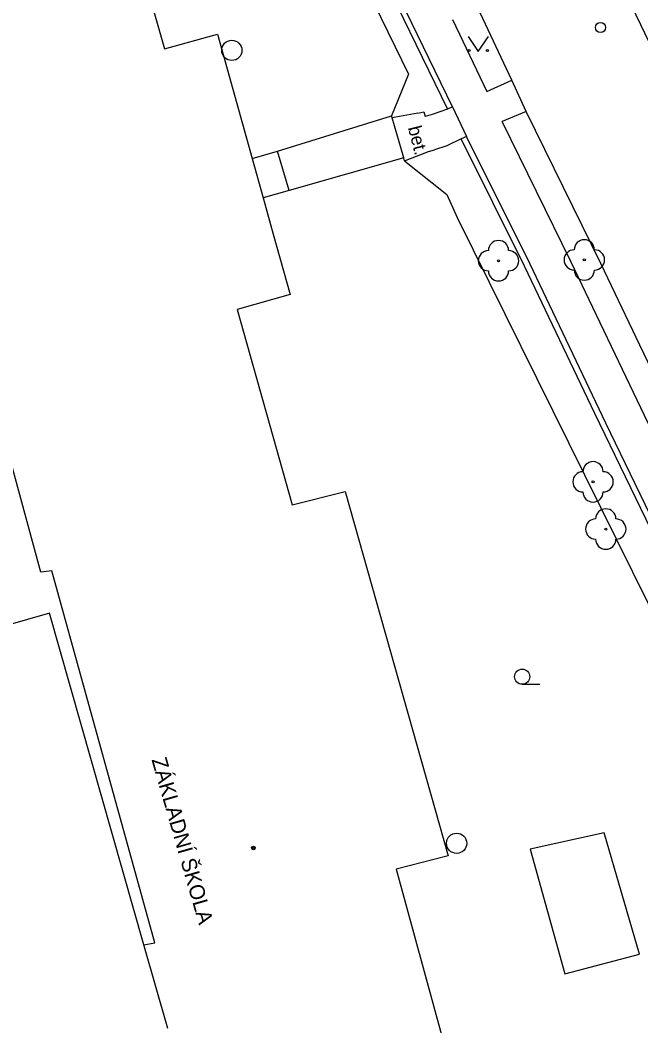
# Model space of a CAD drawing. Extents: x -595546 to -593986, y -1160845 to -1159202.
# Drawn here: x -595446.32 to -595415.64, y -1160258.12 to -1160208.45 of the extents above; entities that cross this region are included whole.
import ezdxf

# ---------------------------------------------------------------- set-up
doc = ezdxf.new("R2010")
doc.units = 0
for name, color, linetype in [('Level 22', 7, 'Continuous'), ('Level 27', 7, 'Continuous'), ('Level 28', 7, 'Continuous'), ('Level 36', 7, 'Continuous'), ('Level 39', 7, 'Continuous'), ('TM - budovy zdene_ betonove - VP', 7, 'Continuous'), ('TM - chodniky - VP', 7, 'Continuous'), ('TM - komunikace - VP', 7, 'Continuous'), ('TM - letecke snimky - pomocna linie', 7, 'Continuous'), ('TM - plot drateny_ kovovy - VP', 7, 'Continuous'), ('TM - popis objektu', 7, 'Continuous'), ('TM - popis povrchu', 7, 'Continuous'), ('TM - rozhrani mezi zpev. plochami mezi sebou - VP', 7, 'Continuous'), ('TM - rozhrani ploch obecne - VP', 7, 'Continuous'), ('TM - vjezd na pozemek', 7, 'Continuous')]:
    doc.layers.add(name, color=color, linetype=linetype)

msp = doc.modelspace()

# ---------------------------------------------------------------- linework, layer by layer
at = {"layer": 'Level 22'}
for centre in [(-595422.68, -1160220.33), (-595418.44, -1160220.29), (-595418.01, -1160231.25), (-595417.38, -1160233.58)]:
    msp.add_circle(centre, 0.05, dxfattribs=at)
for centre, start, end in [((-595422.68, -1160219.83), 0, 180), ((-595418.44, -1160219.79), 0, 180), ((-595423.18, -1160220.33), 90, 270), ((-595422.18, -1160220.33), 270, 90), ((-595418.94, -1160220.29), 90, 270), ((-595417.94, -1160220.29), 270, 90), ((-595422.68, -1160220.83), 180, 0), ((-595418.44, -1160220.79), 180, 0), ((-595418.01, -1160230.75), 0, 180), ((-595418.51, -1160231.25), 90, 270), ((-595417.51, -1160231.25), 270, 90), ((-595418.01, -1160231.75), 180, 0), ((-595417.38, -1160233.08), 0, 180), ((-595417.88, -1160233.58), 90, 270), ((-595416.88, -1160233.58), 270, 90), ((-595417.38, -1160234.08), 180, 0)]:
    msp.add_arc(centre, 0.5, start, end, dxfattribs=at)
at = {"layer": 'Level 27'}
for centre in [(-595435.86, -1160209.94), (-595424.75, -1160249.1)]:
    msp.add_circle(centre, 0.5, dxfattribs=at)
at = {"layer": 'Level 28'}
msp.add_circle((-595417.64, -1160208.81), 0.25, dxfattribs=at)
at = {"layer": 'Level 36'}
msp.add_line((-595421.51, -1160241.245), (-595420.635, -1160241.245), dxfattribs=at)
msp.add_lwpolyline([(-595424.18, -1160209.25), (-595423.68, -1160210), (-595423.18, -1160209.25)], dxfattribs=at)
for centre, radius in [((-595424.13, -1160209.95), 0.05), ((-595423.231, -1160209.95), 0.05), ((-595421.51, -1160240.87), 0.375)]:
    msp.add_circle(centre, radius, dxfattribs=at)
at = {"layer": 'Level 39'}
for radius in [0.09, 0.0398]:
    msp.add_circle((-595434.79, -1160249.33), radius, dxfattribs=at)
at = {"layer": 'TM - budovy zdene_ betonove - VP'}
for points in [[(-595441.8, -1160200.7), (-595439.18, -1160209.87)], [(-595439.18, -1160209.87), (-595436.57, -1160209.14)], [(-595436.57, -1160209.14), (-595434.86, -1160215.28)], [(-595434.86, -1160215.28), (-595434.31, -1160217.23)], [(-595434.31, -1160217.23), (-595433.81, -1160219.01), (-595432.98, -1160222)], [(-595432.98, -1160222), (-595435.59, -1160222.74)], [(-595435.59, -1160222.74), (-595432.88, -1160232.39)], [(-595445.29, -1160235.71), (-595447.34, -1160228.25)], [(-595432.88, -1160232.39), (-595430.25, -1160231.73)], [(-595430.25, -1160231.73), (-595425.17, -1160249.72)], [(-595444.75, -1160235.64), (-595445.29, -1160235.71)], [(-595439.66, -1160254.02), (-595444.75, -1160235.64)], [(-595425.17, -1160249.72), (-595427.73, -1160250.38)], [(-595427.73, -1160250.38), (-595425.02, -1160260.31)], [(-595440.2, -1160254.11), (-595439.66, -1160254.02)], [(-595439.02, -1160258.24), (-595440.2, -1160254.11)]]:
    msp.add_lwpolyline(points, dxfattribs=at)
at = {"layer": 'TM - chodniky - VP'}
for points in [[(-595424.95, -1160212.73), (-595428.69, -1160205.03), (-595430.31, -1160201.59), (-595430.75, -1160200.75)], [(-595424.954, -1160208.414), (-595423.25, -1160211.98)], [(-595423.25, -1160211.98), (-595422.03, -1160211.42)], [(-595424.95, -1160212.73), (-595425.2, -1160212.85)], [(-595426.66, -1160213.05), (-595427.94, -1160213.28)], [(-595426.66, -1160213.05), (-595426.37, -1160212.97), (-595426.31, -1160213.2)], [(-595425.96, -1160213.1), (-595426.31, -1160213.2)], [(-595425.2, -1160212.85), (-595425.96, -1160213.1)], [(-595421.31, -1160212.96), (-595422.5, -1160213.46)], [(-595407.69, -1160243.96), (-595408.96, -1160241.34), (-595415.47, -1160227.98), (-595419.11, -1160220.36), (-595422.5, -1160213.46)], [(-595424.27, -1160214.19), (-595424.52, -1160214.31)], [(-595409.82, -1160243.94), (-595410.84, -1160241.86), (-595417.38, -1160228.35), (-595421.14, -1160220.47), (-595424.27, -1160214.19)], [(-595425.24, -1160214.65), (-595425.85, -1160214.86)], [(-595424.52, -1160214.31), (-595425.24, -1160214.65)], [(-595427.32, -1160215.39), (-595426.14, -1160214.94)], [(-595426.14, -1160214.94), (-595425.85, -1160214.86)]]:
    msp.add_lwpolyline(points, dxfattribs=at)
at = {"layer": 'TM - komunikace - VP'}
for points in [[(-595416.99, -1160205.92), (-595412.17, -1160215.9)], [(-595422.03, -1160211.42), (-595423.722, -1160207.8)], [(-595421.31, -1160212.96), (-595422.03, -1160211.42)], [(-595406.23, -1160244.16), (-595407.81, -1160240.86), (-595412.6, -1160230.93), (-595415.7, -1160224.5), (-595417.62, -1160220.47), (-595421.31, -1160212.96)]]:
    msp.add_lwpolyline(points, dxfattribs=at)
at = {"layer": 'TM - letecke snimky - pomocna linie'}
for points in [[(-595440.2, -1160254.11), (-595444.87, -1160237.74), (-595475.71, -1160246.6)], [(-595417.46, -1160248.59), (-595421.11, -1160249.39), (-595419.4, -1160255.54), (-595415.71, -1160254.58)], [(-595415.71, -1160254.58), (-595417.46, -1160248.59)]]:
    msp.add_lwpolyline(points, dxfattribs=at)
at = {"layer": 'TM - plot drateny_ kovovy - VP'}
for points in [[(-595441.8, -1160200.7), (-595436, -1160199.64), (-595432.8, -1160199.98), (-595429.84, -1160205.54), (-595427.13, -1160211.12), (-595427.97, -1160213.18)], [(-595433.6, -1160214.92), (-595427.97, -1160213.18)], [(-595434.86, -1160215.28), (-595433.6, -1160214.92)], [(-595427.32, -1160215.39), (-595425.24, -1160217.06), (-595424.72, -1160218.19), (-595407.41, -1160253.16), (-595402.86, -1160263.18)]]:
    msp.add_lwpolyline(points, dxfattribs=at)
at = {"layer": 'TM - rozhrani mezi zpev. plochami mezi sebou - VP'}
msp.add_lwpolyline([(-595424.95, -1160212.73), (-595424.27, -1160214.19)], dxfattribs=at)
at = {"layer": 'TM - rozhrani ploch obecne - VP'}
for points in [[(-595428.94, -1160205.15), (-595425.2, -1160212.85)], [(-595410.2, -1160243.8), (-595411.09, -1160241.98), (-595417.92, -1160227.87), (-595421.39, -1160220.59), (-595424.52, -1160214.31)], [(-595433.02, -1160216.86), (-595433.6, -1160214.92)], [(-595427.36, -1160215.25), (-595433.02, -1160216.86)], [(-595433.02, -1160216.86), (-595434.31, -1160217.23)]]:
    msp.add_lwpolyline(points, dxfattribs=at)
at = {"layer": 'TM - vjezd na pozemek'}
for points in [[(-595427.94, -1160213.28), (-595427.97, -1160213.18)], [(-595427.36, -1160215.25), (-595427.94, -1160213.28)], [(-595427.32, -1160215.39), (-595427.36, -1160215.25)]]:
    msp.add_lwpolyline(points, dxfattribs=at)

# ---------------------------------------------------------------- texts
at = {"layer": 'TM - popis objektu'}
msp.add_text('ZÁKLADNÍ ŠKOLA', height=0.75, rotation=286, dxfattribs=at).set_placement((-595439.83, -1160244.97))
at = {"layer": 'TM - popis povrchu'}
msp.add_text('bet.', height=0.65, rotation=284.5031, dxfattribs=at).set_placement((-595427.16, -1160213.76))

doc.saveas('drawing.dxf')
